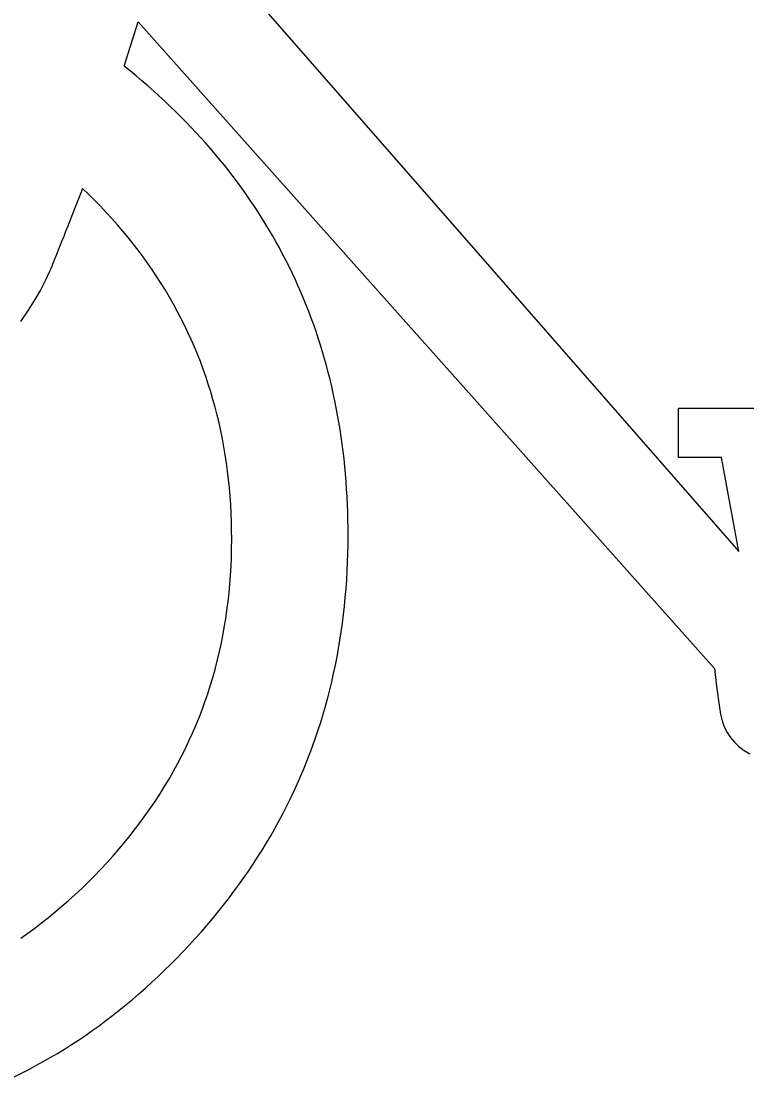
# Model space of a CAD drawing. Extents: x 99958 to 100136, y 99935 to 100013.
# Drawn here: x 100007.2454 to 100007.294, y 99944.3051 to 99944.3759 of the extents above; entities that cross this region are included whole.
import ezdxf

# ---------------------------------------------------------------- set-up
doc = ezdxf.new("R2010")
doc.units = 0
doc.layers.add('TR_SN_ConstructionSigns', color=7, linetype='Continuous')

msp = doc.modelspace()

# ---------------------------------------------------------------- linework, layer by layer
at = {"layer": 'TR_SN_ConstructionSigns'}
for p, q in [((100007.255903, 99944.383322), (100007.293493, 99944.340321)), ((100007.252296, 99944.372869), (100007.253226, 99944.375839)), ((100007.253226, 99944.375839), (100007.291861, 99944.33248)), ((100007.252699, 99944.372544), (100007.252296, 99944.372869)), ((100007.253096, 99944.372216), (100007.252699, 99944.372544)), ((100007.253488, 99944.371885), (100007.253096, 99944.372216)), ((100007.253875, 99944.371551), (100007.253488, 99944.371885)), ((100007.254256, 99944.371214), (100007.253875, 99944.371551)), ((100007.254631, 99944.370875), (100007.254256, 99944.371214)), ((100007.255001, 99944.370533), (100007.254631, 99944.370875)), ((100007.255366, 99944.370189), (100007.255001, 99944.370533)), ((100007.255725, 99944.369841), (100007.255366, 99944.370189)), ((100007.256079, 99944.369491), (100007.255725, 99944.369841)), ((100007.256427, 99944.369138), (100007.256079, 99944.369491)), ((100007.25677, 99944.368783), (100007.256427, 99944.369138)), ((100007.257107, 99944.368424), (100007.25677, 99944.368783)), ((100007.257438, 99944.368063), (100007.257107, 99944.368424)), ((100007.257765, 99944.367699), (100007.257438, 99944.368063)), ((100007.258085, 99944.367333), (100007.257765, 99944.367699)), ((100007.258401, 99944.366964), (100007.258085, 99944.367333)), ((100007.258711, 99944.366592), (100007.258401, 99944.366964)), ((100007.259015, 99944.366217), (100007.258711, 99944.366592)), ((100007.259314, 99944.365839), (100007.259015, 99944.366217)), ((100007.259607, 99944.365459), (100007.259314, 99944.365839)), ((100007.259895, 99944.365076), (100007.259607, 99944.365459)), ((100007.2495, 99944.364672), (100007.249315, 99944.364196)), ((100007.249913, 99944.364274), (100007.2495, 99944.364672)), ((100007.260177, 99944.364691), (100007.259895, 99944.365076)), ((100007.260454, 99944.364302), (100007.260177, 99944.364691)), ((100007.249139, 99944.363741), (100007.24897, 99944.363307)), ((100007.249315, 99944.364196), (100007.249139, 99944.363741)), ((100007.250316, 99944.363872), (100007.249913, 99944.364274)), ((100007.250712, 99944.363467), (100007.250316, 99944.363872)), ((100007.260725, 99944.363911), (100007.260454, 99944.364302)), ((100007.260991, 99944.363517), (100007.260725, 99944.363911)), ((100007.24897, 99944.363307), (100007.24881, 99944.362894)), ((100007.251098, 99944.363057), (100007.250712, 99944.363467)), ((100007.251476, 99944.362643), (100007.251098, 99944.363057)), ((100007.261252, 99944.363121), (100007.260991, 99944.363517)), ((100007.261507, 99944.362722), (100007.261252, 99944.363121)), ((100007.248657, 99944.362502), (100007.248512, 99944.362131)), ((100007.24881, 99944.362894), (100007.248657, 99944.362502)), ((100007.251845, 99944.362226), (100007.251476, 99944.362643)), ((100007.261756, 99944.362319), (100007.261507, 99944.362722)), ((100007.262, 99944.361915), (100007.261756, 99944.362319)), ((100007.248375, 99944.361782), (100007.248246, 99944.361453)), ((100007.248512, 99944.362131), (100007.248375, 99944.361782)), ((100007.252206, 99944.361805), (100007.251845, 99944.362226)), ((100007.252558, 99944.361379), (100007.252206, 99944.361805)), ((100007.262239, 99944.361507), (100007.262, 99944.361915)), ((100007.248125, 99944.361145), (100007.248012, 99944.360858)), ((100007.248246, 99944.361453), (100007.248125, 99944.361145)), ((100007.252901, 99944.36095), (100007.252558, 99944.361379)), ((100007.253235, 99944.360517), (100007.252901, 99944.36095)), ((100007.262472, 99944.361097), (100007.262239, 99944.361507)), ((100007.262699, 99944.360684), (100007.262472, 99944.361097)), ((100007.247809, 99944.360347), (100007.24772, 99944.360123)), ((100007.247906, 99944.360592), (100007.247809, 99944.360347)), ((100007.248012, 99944.360858), (100007.247906, 99944.360592)), ((100007.253561, 99944.36008), (100007.253235, 99944.360517)), ((100007.262921, 99944.360268), (100007.262699, 99944.360684)), ((100007.263138, 99944.35985), (100007.262921, 99944.360268)), ((100007.247499, 99944.359578), (100007.247441, 99944.359438)), ((100007.247564, 99944.359739), (100007.247499, 99944.359578)), ((100007.247638, 99944.35992), (100007.247564, 99944.359739)), ((100007.24772, 99944.360123), (100007.247638, 99944.35992)), ((100007.253878, 99944.359639), (100007.253561, 99944.36008)), ((100007.254186, 99944.359194), (100007.253878, 99944.359639)), ((100007.263349, 99944.359429), (100007.263138, 99944.35985)), ((100007.247289, 99944.359089), (100007.247026, 99944.358512)), ((100007.247315, 99944.359145), (100007.247289, 99944.359089)), ((100007.247349, 99944.359221), (100007.247315, 99944.359145)), ((100007.247391, 99944.359319), (100007.247349, 99944.359221)), ((100007.247441, 99944.359438), (100007.247391, 99944.359319)), ((100007.254486, 99944.358745), (100007.254186, 99944.359194)), ((100007.263555, 99944.359005), (100007.263349, 99944.359429)), ((100007.263755, 99944.358578), (100007.263555, 99944.359005)), ((100007.247026, 99944.358512), (100007.246701, 99944.357888)), ((100007.254777, 99944.358292), (100007.254486, 99944.358745)), ((100007.255059, 99944.357836), (100007.254777, 99944.358292)), ((100007.263949, 99944.358149), (100007.263755, 99944.358578)), ((100007.264139, 99944.357717), (100007.263949, 99944.358149)), ((100007.246701, 99944.357888), (100007.246315, 99944.357218)), ((100007.255333, 99944.357375), (100007.255059, 99944.357836)), ((100007.255598, 99944.356911), (100007.255333, 99944.357375)), ((100007.264322, 99944.357282), (100007.264139, 99944.357717)), ((100007.246315, 99944.357218), (100007.245867, 99944.356502)), ((100007.255854, 99944.356442), (100007.255598, 99944.356911)), ((100007.2645, 99944.356844), (100007.264322, 99944.357282)), ((100007.264673, 99944.356404), (100007.2645, 99944.356844)), ((100007.245867, 99944.356502), (100007.245358, 99944.35574)), ((100007.256102, 99944.35597), (100007.255854, 99944.356442)), ((100007.256341, 99944.355494), (100007.256102, 99944.35597)), ((100007.26484, 99944.355961), (100007.264673, 99944.356404)), ((100007.265002, 99944.355515), (100007.26484, 99944.355961)), ((100007.256571, 99944.355013), (100007.256341, 99944.355494)), ((100007.265158, 99944.355067), (100007.265002, 99944.355515)), ((100007.256793, 99944.354529), (100007.256571, 99944.355013)), ((100007.257005, 99944.354041), (100007.256793, 99944.354529)), ((100007.265309, 99944.354615), (100007.265158, 99944.355067)), ((100007.265455, 99944.354161), (100007.265309, 99944.354615)), ((100007.257209, 99944.353549), (100007.257005, 99944.354041)), ((100007.265594, 99944.353705), (100007.265455, 99944.354161)), ((100007.257405, 99944.353054), (100007.257209, 99944.353549)), ((100007.265729, 99944.353245), (100007.265594, 99944.353705)), ((100007.265858, 99944.352783), (100007.265729, 99944.353245)), ((100007.257592, 99944.352554), (100007.257405, 99944.353054)), ((100007.25777, 99944.35205), (100007.257592, 99944.352554)), ((100007.265981, 99944.352318), (100007.265858, 99944.352783)), ((100007.257939, 99944.351543), (100007.25777, 99944.35205)), ((100007.266099, 99944.351851), (100007.265981, 99944.352318)), ((100007.266211, 99944.35138), (100007.266099, 99944.351851)), ((100007.2581, 99944.351031), (100007.257939, 99944.351543)), ((100007.258252, 99944.350516), (100007.2581, 99944.351031)), ((100007.266318, 99944.350907), (100007.266211, 99944.35138)), ((100007.258395, 99944.349996), (100007.258252, 99944.350516)), ((100007.266419, 99944.350431), (100007.266318, 99944.350907)), ((100007.266515, 99944.349953), (100007.266419, 99944.350431)), ((100007.25853, 99944.349473), (100007.258395, 99944.349996)), ((100007.266606, 99944.349472), (100007.266515, 99944.349953)), ((100007.289447, 99944.346619), (100007.289447, 99944.349933)), ((100007.289447, 99944.349933), (100007.298285, 99944.349933)), ((100007.258656, 99944.348946), (100007.25853, 99944.349473)), ((100007.258773, 99944.348415), (100007.258656, 99944.348946)), ((100007.266691, 99944.348988), (100007.266606, 99944.349472)), ((100007.26677, 99944.348501), (100007.266691, 99944.348988)), ((100007.258882, 99944.34788), (100007.258773, 99944.348415)), ((100007.266844, 99944.348011), (100007.26677, 99944.348501)), ((100007.258982, 99944.347341), (100007.258882, 99944.34788)), ((100007.266913, 99944.347519), (100007.266844, 99944.348011)), ((100007.266976, 99944.347024), (100007.266913, 99944.347519)), ((100007.259073, 99944.346798), (100007.258982, 99944.347341)), ((100007.259155, 99944.346251), (100007.259073, 99944.346798)), ((100007.267034, 99944.346526), (100007.266976, 99944.347024)), ((100007.259229, 99944.345701), (100007.259155, 99944.346251)), ((100007.267086, 99944.346026), (100007.267034, 99944.346526)), ((100007.267132, 99944.345523), (100007.267086, 99944.346026)), ((100007.292337, 99944.346619), (100007.289447, 99944.346619)), ((100007.293493, 99944.340321), (100007.292337, 99944.346619)), ((100007.259294, 99944.345146), (100007.259229, 99944.345701)), ((100007.267173, 99944.345017), (100007.267132, 99944.345523)), ((100007.259351, 99944.344587), (100007.259294, 99944.345146)), ((100007.267209, 99944.344508), (100007.267173, 99944.345017)), ((100007.259399, 99944.344025), (100007.259351, 99944.344587)), ((100007.259438, 99944.343459), (100007.259399, 99944.344025)), ((100007.267239, 99944.343997), (100007.267209, 99944.344508)), ((100007.267264, 99944.343483), (100007.267239, 99944.343997)), ((100007.259468, 99944.342888), (100007.259438, 99944.343459)), ((100007.267283, 99944.342966), (100007.267264, 99944.343483)), ((100007.25949, 99944.342314), (100007.259468, 99944.342888)), ((100007.267297, 99944.342447), (100007.267283, 99944.342966)), ((100007.259503, 99944.341736), (100007.25949, 99944.342314)), ((100007.267305, 99944.341924), (100007.267297, 99944.342447)), ((100007.267308, 99944.341399), (100007.267305, 99944.341924)), ((100007.259502, 99944.340543), (100007.259507, 99944.341154)), ((100007.259507, 99944.341154), (100007.259503, 99944.341736)), ((100007.267304, 99944.340796), (100007.267308, 99944.341399)), ((100007.259487, 99944.339936), (100007.259502, 99944.340543)), ((100007.267293, 99944.340197), (100007.267304, 99944.340796)), ((100007.259462, 99944.339333), (100007.259487, 99944.339936)), ((100007.267274, 99944.3396), (100007.267293, 99944.340197)), ((100007.259428, 99944.338734), (100007.259462, 99944.339333)), ((100007.267213, 99944.338417), (100007.267247, 99944.339007)), ((100007.267247, 99944.339007), (100007.267274, 99944.3396)), ((100007.259383, 99944.338139), (100007.259428, 99944.338734)), ((100007.267171, 99944.33783), (100007.267213, 99944.338417)), ((100007.259264, 99944.336962), (100007.259328, 99944.337549)), ((100007.259328, 99944.337549), (100007.259383, 99944.338139)), ((100007.267122, 99944.337247), (100007.267171, 99944.33783)), ((100007.259189, 99944.33638), (100007.259264, 99944.336962)), ((100007.267065, 99944.336667), (100007.267122, 99944.337247)), ((100007.259104, 99944.335801), (100007.259189, 99944.33638)), ((100007.267001, 99944.33609), (100007.267065, 99944.336667)), ((100007.25901, 99944.335227), (100007.259104, 99944.335801)), ((100007.266849, 99944.334946), (100007.266929, 99944.335516)), ((100007.266929, 99944.335516), (100007.267001, 99944.33609)), ((100007.258906, 99944.334657), (100007.25901, 99944.335227)), ((100007.266762, 99944.334379), (100007.266849, 99944.334946)), ((100007.258667, 99944.333529), (100007.258791, 99944.334091)), ((100007.258791, 99944.334091), (100007.258906, 99944.334657)), ((100007.266667, 99944.333815), (100007.266762, 99944.334379)), ((100007.258533, 99944.332971), (100007.258667, 99944.333529)), ((100007.266565, 99944.333254), (100007.266667, 99944.333815)), ((100007.258388, 99944.332418), (100007.258533, 99944.332971)), ((100007.266338, 99944.332143), (100007.266455, 99944.332697)), ((100007.266455, 99944.332697), (100007.266565, 99944.333254)), ((100007.25807, 99944.331323), (100007.258234, 99944.331868)), ((100007.258234, 99944.331868), (100007.258388, 99944.332418)), ((100007.266213, 99944.331592), (100007.266338, 99944.332143)), ((100007.291861, 99944.33248), (100007.292006, 99944.331292)), ((100007.257896, 99944.330782), (100007.25807, 99944.331323)), ((100007.26608, 99944.331045), (100007.266213, 99944.331592)), ((100007.292006, 99944.331292), (100007.29221, 99944.329867)), ((100007.257712, 99944.330244), (100007.257896, 99944.330782)), ((100007.265792, 99944.329959), (100007.26594, 99944.3305)), ((100007.26594, 99944.3305), (100007.26608, 99944.331045)), ((100007.257518, 99944.329711), (100007.257712, 99944.330244)), ((100007.265637, 99944.329422), (100007.265792, 99944.329959)), ((100007.29221, 99944.329867), (100007.292276, 99944.329406)), ((100007.257101, 99944.328658), (100007.257315, 99944.329182)), ((100007.257315, 99944.329182), (100007.257518, 99944.329711)), ((100007.265474, 99944.328887), (100007.265637, 99944.329422)), ((100007.292276, 99944.329406), (100007.292382, 99944.328973)), ((100007.256877, 99944.328137), (100007.257101, 99944.328658)), ((100007.265125, 99944.327828), (100007.265303, 99944.328356)), ((100007.265303, 99944.328356), (100007.265474, 99944.328887)), ((100007.292382, 99944.328973), (100007.292528, 99944.32857)), ((100007.292528, 99944.32857), (100007.292713, 99944.328194)), ((100007.2564, 99944.327108), (100007.256643, 99944.32762)), ((100007.256643, 99944.32762), (100007.256877, 99944.328137)), ((100007.264939, 99944.327303), (100007.265125, 99944.327828)), ((100007.292713, 99944.328194), (100007.292937, 99944.327847)), ((100007.292937, 99944.327847), (100007.293201, 99944.327529)), ((100007.256146, 99944.326599), (100007.2564, 99944.327108)), ((100007.264746, 99944.326782), (100007.264939, 99944.327303)), ((100007.293201, 99944.327529), (100007.293505, 99944.327239)), ((100007.293505, 99944.327239), (100007.293848, 99944.326978)), ((100007.293848, 99944.326978), (100007.294231, 99944.326745)), ((100007.255883, 99944.326095), (100007.256146, 99944.326599)), ((100007.264337, 99944.325748), (100007.264545, 99944.326263)), ((100007.264545, 99944.326263), (100007.264746, 99944.326782)), ((100007.255326, 99944.325099), (100007.255609, 99944.325595)), ((100007.255609, 99944.325595), (100007.255883, 99944.326095)), ((100007.264121, 99944.325237), (100007.264337, 99944.325748)), ((100007.255033, 99944.324607), (100007.255326, 99944.325099)), ((100007.263897, 99944.324728), (100007.264121, 99944.325237)), ((100007.254416, 99944.323635), (100007.254729, 99944.324119)), ((100007.254729, 99944.324119), (100007.255033, 99944.324607)), ((100007.263427, 99944.323721), (100007.263666, 99944.324223)), ((100007.263666, 99944.324223), (100007.263897, 99944.324728)), ((100007.254093, 99944.323156), (100007.254416, 99944.323635)), ((100007.263181, 99944.323222), (100007.263427, 99944.323721)), ((100007.253417, 99944.322209), (100007.25376, 99944.32268)), ((100007.25376, 99944.32268), (100007.254093, 99944.323156)), ((100007.262666, 99944.322235), (100007.262927, 99944.322727)), ((100007.262927, 99944.322727), (100007.263181, 99944.323222)), ((100007.253064, 99944.321741), (100007.253417, 99944.322209)), ((100007.262397, 99944.321746), (100007.262666, 99944.322235)), ((100007.252328, 99944.320819), (100007.252701, 99944.321278)), ((100007.252701, 99944.321278), (100007.253064, 99944.321741)), ((100007.261836, 99944.320778), (100007.26212, 99944.32126)), ((100007.26212, 99944.32126), (100007.262397, 99944.321746)), ((100007.251945, 99944.320364), (100007.252328, 99944.320819)), ((100007.261544, 99944.320299), (100007.261836, 99944.320778)), ((100007.25115, 99944.319467), (100007.251552, 99944.319913)), ((100007.251552, 99944.319913), (100007.251945, 99944.320364)), ((100007.261245, 99944.319823), (100007.261544, 99944.320299)), ((100007.250737, 99944.319024), (100007.25115, 99944.319467)), ((100007.260623, 99944.318881), (100007.260938, 99944.31935)), ((100007.260938, 99944.31935), (100007.261245, 99944.319823)), ((100007.249885, 99944.318154), (100007.250314, 99944.318586)), ((100007.250314, 99944.318586), (100007.250737, 99944.319024)), ((100007.259971, 99944.317952), (100007.260301, 99944.318415)), ((100007.260301, 99944.318415), (100007.260623, 99944.318881)), ((100007.249014, 99944.317322), (100007.249451, 99944.317733)), ((100007.249451, 99944.317733), (100007.249885, 99944.318154)), ((100007.259634, 99944.317492), (100007.259971, 99944.317952)), ((100007.248572, 99944.316921), (100007.249014, 99944.317322)), ((100007.258937, 99944.316583), (100007.259289, 99944.317036)), ((100007.259289, 99944.317036), (100007.259634, 99944.317492)), ((100007.247676, 99944.31615), (100007.248126, 99944.31653)), ((100007.248126, 99944.31653), (100007.248572, 99944.316921)), ((100007.258577, 99944.316133), (100007.258937, 99944.316583)), ((100007.246765, 99944.315419), (100007.247223, 99944.315779)), ((100007.247223, 99944.315779), (100007.247676, 99944.31615)), ((100007.257834, 99944.315243), (100007.258209, 99944.315687)), ((100007.258209, 99944.315687), (100007.258577, 99944.316133)), ((100007.245837, 99944.314729), (100007.246303, 99944.315069)), ((100007.246303, 99944.315069), (100007.246765, 99944.315419)), ((100007.257451, 99944.314803), (100007.257834, 99944.315243)), ((100007.245367, 99944.314399), (100007.245837, 99944.314729)), ((100007.256663, 99944.313933), (100007.257061, 99944.314367)), ((100007.257061, 99944.314367), (100007.257451, 99944.314803)), ((100007.255845, 99944.313076), (100007.256258, 99944.313503)), ((100007.256258, 99944.313503), (100007.256663, 99944.313933)), ((100007.255426, 99944.312654), (100007.255845, 99944.313076)), ((100007.25458, 99944.311834), (100007.255005, 99944.312241)), ((100007.255005, 99944.312241), (100007.255426, 99944.312654)), ((100007.25372, 99944.311046), (100007.254152, 99944.311436)), ((100007.254152, 99944.311436), (100007.25458, 99944.311834)), ((100007.252848, 99944.310288), (100007.253286, 99944.310663)), ((100007.253286, 99944.310663), (100007.25372, 99944.311046)), ((100007.251964, 99944.309561), (100007.252408, 99944.30992)), ((100007.252408, 99944.30992), (100007.252848, 99944.310288)), ((100007.251517, 99944.309209), (100007.251964, 99944.309561)), ((100007.250156, 99944.3082), (100007.250613, 99944.308528)), ((100007.250613, 99944.308528), (100007.251066, 99944.308865)), ((100007.251066, 99944.308865), (100007.251517, 99944.309209)), ((100007.249233, 99944.307565), (100007.249696, 99944.307879)), ((100007.249696, 99944.307879), (100007.250156, 99944.3082)), ((100007.248297, 99944.306962), (100007.248766, 99944.30726)), ((100007.248766, 99944.30726), (100007.249233, 99944.307565)), ((100007.246869, 99944.306115), (100007.247348, 99944.30639)), ((100007.247348, 99944.30639), (100007.247824, 99944.306672)), ((100007.247824, 99944.306672), (100007.248297, 99944.306962)), ((100007.245901, 99944.305589), (100007.246387, 99944.305848)), ((100007.246387, 99944.305848), (100007.246869, 99944.306115)), ((100007.244921, 99944.305094), (100007.245413, 99944.305338)), ((100007.245413, 99944.305338), (100007.245901, 99944.305589))]:
    msp.add_line(p, q, dxfattribs=at)

doc.saveas('drawing.dxf')
